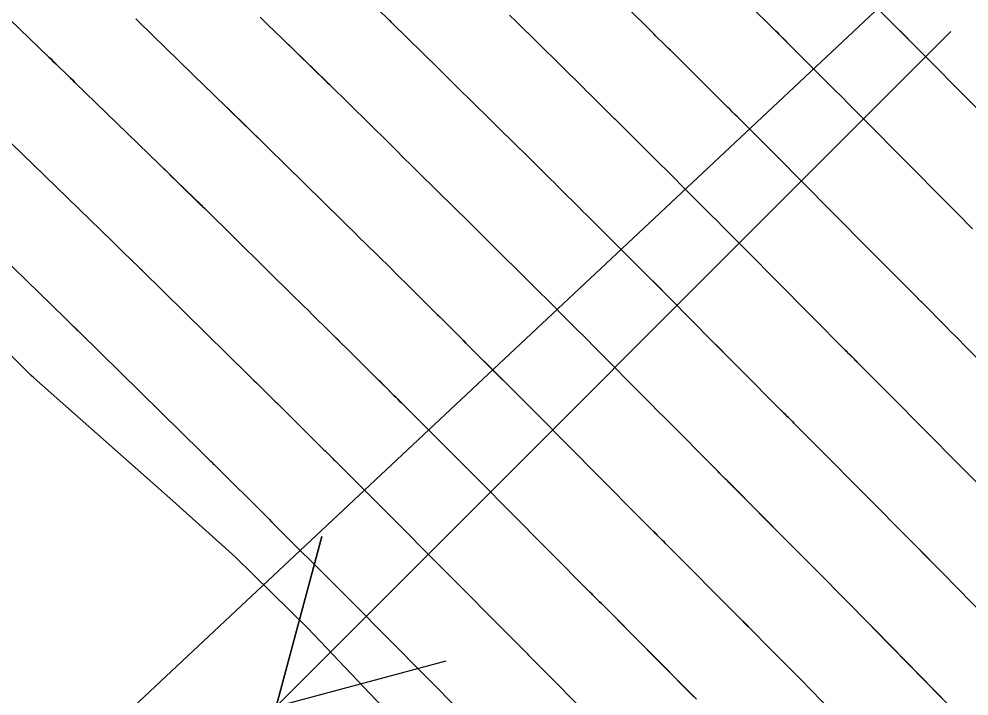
# Model space of a CAD drawing. Extents: x 954385 to 988206, y 1868364 to 1924553.
# Drawn here: x 955825.33 to 955857.75, y 1922846.26 to 1922869.35 of the extents above; entities that cross this region are included whole.
import ezdxf

# ---------------------------------------------------------------- set-up
doc = ezdxf.new("R2010")
doc.units = 0
for name, color, linetype in [('16', 7, 'Continuous'), ('24', 7, 'Continuous'), ('26', 7, 'Continuous'), ('6', 7, 'Continuous'), ('7', 7, 'Continuous')]:
    doc.layers.add(name, color=color, linetype=linetype)

msp = doc.modelspace()

# ---------------------------------------------------------------- linework, layer by layer
at = {"layer": '16'}
for points in [[(955839.219, 1922844.334), (955835.189, 1922848.571), (955832.722, 1922850.999), (955830.582, 1922852.915), (955825.835, 1922857.116), (955825.748, 1922857.192), (955821.335, 1922861.558), (955818.949, 1922863.547), (955816.452, 1922865.611), (955811.889, 1922869.627), (955811.723, 1922869.813), (955806.664, 1922873.666), (955804.473, 1922875.321), (955801.729, 1922877.638), (955797.296, 1922881.885), (955790.332, 1922889.072), (955783.384, 1922896.277), (955776.426, 1922903.471)], [(955842.424, 1922881.717), (955846.503, 1922877.749), (955846.579, 1922877.674), (955846.608, 1922877.646), (955846.881, 1922877.377), (955846.978, 1922877.282), (955847.076, 1922877.186), (955851.176, 1922873.149), (955851.219, 1922873.107), (955851.262, 1922873.064), (955851.39, 1922872.937), (955851.432, 1922872.895), (955853.257, 1922871.083), (955853.308, 1922871.033), (955853.358, 1922870.982), (955853.485, 1922870.856), (955853.56, 1922870.78), (955855.244, 1922869.098), (955855.533, 1922868.809), (955855.822, 1922868.52), (955856.11, 1922868.231), (955856.398, 1922867.941), (955859.651, 1922864.662)], [(955859.94, 1922855.866), (955857.578, 1922858.242), (955857.427, 1922858.394), (955857.275, 1922858.547), (955857.124, 1922858.699), (955856.972, 1922858.851), (955856.127, 1922859.701), (955856.095, 1922859.733), (955856.063, 1922859.765), (955856.032, 1922859.796), (955856, 1922859.828), (955855.809, 1922860.019), (955855.729, 1922860.099), (955855.694, 1922860.134), (955854.88, 1922860.953), (955854.741, 1922861.094), (955854.601, 1922861.234), (955854.462, 1922861.375), (955854.322, 1922861.515), (955851.964, 1922863.891), (955851.737, 1922864.121), (955851.509, 1922864.35), (955851.28, 1922864.578), (955851.052, 1922864.807), (955849.848, 1922866.01), (955849.764, 1922866.093), (955849.68, 1922866.177), (955849.596, 1922866.261), (955849.512, 1922866.345), (955849.176, 1922866.68), (955849.092, 1922866.764), (955849.008, 1922866.848), (955848.924, 1922866.932), (955848.84, 1922867.015), (955847.63, 1922868.216), (955847.56, 1922868.286), (955847.49, 1922868.355), (955847.42, 1922868.424), (955847.35, 1922868.494), (955847.07, 1922868.772), (955847, 1922868.841), (955846.93, 1922868.91), (955846.86, 1922868.98), (955846.79, 1922869.049), (955843.882, 1922871.911)], [(955836.031, 1922871.198), (955837.968, 1922869.313), (955838.025, 1922869.257), (955838.073, 1922869.211), (955839.638, 1922867.671), (955839.901, 1922867.413), (955840.164, 1922867.154), (955840.426, 1922866.896), (955840.689, 1922866.637), (955842.404, 1922864.949), (955842.523, 1922864.832), (955842.642, 1922864.714), (955842.76, 1922864.597), (955842.879, 1922864.479), (955843.354, 1922864.008), (955843.472, 1922863.89), (955843.591, 1922863.772), (955843.71, 1922863.655), (955843.828, 1922863.537), (955844.429, 1922862.941), (955844.568, 1922862.802), (955844.708, 1922862.663), (955844.847, 1922862.524), (955844.987, 1922862.385), (955845.564, 1922861.809), (955845.707, 1922861.666), (955845.85, 1922861.524), (955845.993, 1922861.381), (955846.135, 1922861.239), (955846.859, 1922860.516), (955847.027, 1922860.347), (955847.195, 1922860.179), (955847.363, 1922860.011), (955847.531, 1922859.842), (955848.993, 1922858.368), (955849.232, 1922858.128), (955849.47, 1922857.887), (955849.709, 1922857.647), (955849.948, 1922857.406), (955851.342, 1922856.003), (955851.381, 1922855.964), (955851.42, 1922855.925), (955851.538, 1922855.807), (955851.577, 1922855.768), (955851.678, 1922855.667), (955851.725, 1922855.62), (955851.772, 1922855.573), (955853.282, 1922854.055), (955853.542, 1922853.794), (955853.801, 1922853.534), (955854.06, 1922853.273), (955854.32, 1922853.012), (955855.644, 1922851.679), (955855.951, 1922851.37), (955856.257, 1922851.06), (955856.563, 1922850.749), (955856.868, 1922850.438), (955860.727, 1922846.493)], [(955857.871, 1922862.199), (955857.346, 1922862.727), (955857.256, 1922862.817), (955857.166, 1922862.908), (955857.077, 1922862.998), (955856.987, 1922863.089), (955854.181, 1922865.916), (955853.923, 1922866.176), (955853.665, 1922866.435), (955853.407, 1922866.694), (955853.148, 1922866.953), (955851.704, 1922868.395), (955851.595, 1922868.504), (955851.486, 1922868.613), (955851.267, 1922868.831), (955851.213, 1922868.886), (955851.158, 1922868.94), (955851.103, 1922868.995), (955851.048, 1922869.049), (955849.531, 1922870.556)], [(955825.007, 1922869.346), (955826.367, 1922868.036), (955826.44, 1922867.965), (955826.513, 1922867.895), (955826.586, 1922867.824), (955826.659, 1922867.754), (955826.951, 1922867.472), (955827.024, 1922867.402), (955827.097, 1922867.331), (955827.17, 1922867.261), (955827.243, 1922867.19), (955830.115, 1922864.399), (955830.262, 1922864.256), (955830.408, 1922864.113), (955830.555, 1922863.97), (955830.702, 1922863.828), (955831.568, 1922862.986), (955831.598, 1922862.956), (955831.671, 1922862.884), (955834.763, 1922859.843), (955834.908, 1922859.701), (955835.053, 1922859.559), (955835.197, 1922859.416), (955835.342, 1922859.274), (955835.92, 1922858.705), (955836.064, 1922858.562), (955836.209, 1922858.42), (955836.353, 1922858.277), (955836.497, 1922858.134), (955837.613, 1922857.027), (955837.742, 1922856.899), (955837.871, 1922856.771), (955838.129, 1922856.515), (955838.194, 1922856.451), (955838.258, 1922856.386), (955838.322, 1922856.322), (955838.387, 1922856.258), (955839.95, 1922854.698), (955840.027, 1922854.621), (955840.105, 1922854.543), (955840.182, 1922854.466), (955840.26, 1922854.388), (955840.57, 1922854.079), (955840.648, 1922854.001), (955840.725, 1922853.923), (955840.803, 1922853.846), (955840.88, 1922853.768), (955841.512, 1922853.131), (955841.643, 1922852.999), (955841.774, 1922852.867), (955841.905, 1922852.735), (955842.037, 1922852.602), (955844.813, 1922849.807), (955844.845, 1922849.775), (955844.876, 1922849.744), (955844.908, 1922849.712), (955844.94, 1922849.68), (955845.131, 1922849.489), (955845.207, 1922849.413), (955845.24, 1922849.38), (955848.308, 1922846.297), (955848.449, 1922846.155)], [(955829.316, 1922869.358), (955829.416, 1922869.261), (955831.71, 1922867.032), (955831.91, 1922866.837), (955832.111, 1922866.642), (955832.311, 1922866.447), (955832.512, 1922866.252), (955833.701, 1922865.095), (955833.728, 1922865.069), (955833.802, 1922864.997), (955833.805, 1922864.993), (955836.357, 1922862.483), (955836.557, 1922862.287), (955836.756, 1922862.09), (955836.956, 1922861.894), (955837.155, 1922861.697), (955838.017, 1922860.849), (955838.185, 1922860.684), (955838.353, 1922860.518), (955838.52, 1922860.352), (955838.688, 1922860.186), (955839.513, 1922859.368), (955839.602, 1922859.279), (955839.692, 1922859.19), (955839.781, 1922859.101), (955839.871, 1922859.012), (955840.229, 1922858.657), (955840.319, 1922858.568), (955840.408, 1922858.479), (955840.497, 1922858.39), (955840.587, 1922858.301), (955841.804, 1922857.085), (955841.912, 1922856.978), (955842.02, 1922856.87), (955842.128, 1922856.763), (955842.235, 1922856.655), (955842.667, 1922856.224), (955842.774, 1922856.116), (955842.882, 1922856.009), (955842.989, 1922855.901), (955843.097, 1922855.793), (955843.975, 1922854.907), (955844.157, 1922854.724), (955844.34, 1922854.54), (955844.522, 1922854.357), (955844.704, 1922854.173), (955846.989, 1922851.873), (955847.017, 1922851.845), (955847.045, 1922851.817), (955847.072, 1922851.789), (955847.1, 1922851.762), (955847.251, 1922851.61), (955847.297, 1922851.565), (955847.372, 1922851.49), (955847.417, 1922851.444), (955849.934, 1922848.915), (955850.131, 1922848.718), (955850.327, 1922848.521), (955850.523, 1922848.323), (955850.719, 1922848.126), (955851.504, 1922847.336), (955851.7, 1922847.139), (955851.895, 1922846.941), (955852.09, 1922846.743), (955852.285, 1922846.544), (955858.431, 1922840.261)], [(955859.579, 1922843.377), (955854.576, 1922848.491), (955854.327, 1922848.746), (955854.076, 1922849), (955853.825, 1922849.254), (955853.574, 1922849.508), (955852.567, 1922850.521), (955852.316, 1922850.774), (955852.064, 1922851.027), (955851.812, 1922851.28), (955851.56, 1922851.533), (955849.595, 1922853.508), (955849.556, 1922853.547), (955849.518, 1922853.586), (955849.402, 1922853.701), (955849.363, 1922853.74), (955849.26, 1922853.843), (955849.236, 1922853.867), (955849.213, 1922853.89), (955849.189, 1922853.914), (955849.166, 1922853.938), (955847.372, 1922855.744), (955847.138, 1922855.979), (955846.905, 1922856.214), (955846.672, 1922856.449), (955846.438, 1922856.684), (955845.314, 1922857.817), (955845.176, 1922857.956), (955845.039, 1922858.094), (955844.901, 1922858.232), (955844.763, 1922858.37), (955844.211, 1922858.921), (955844.073, 1922859.059), (955843.935, 1922859.197), (955843.797, 1922859.335), (955843.659, 1922859.473), (955842.787, 1922860.343), (955842.672, 1922860.457), (955842.558, 1922860.571), (955842.443, 1922860.685), (955842.329, 1922860.799), (955841.871, 1922861.254), (955841.756, 1922861.368), (955841.641, 1922861.481), (955841.527, 1922861.595), (955841.412, 1922861.709), (955840.783, 1922862.333), (955840.64, 1922862.474), (955840.497, 1922862.616), (955840.354, 1922862.758), (955840.21, 1922862.899), (955838.969, 1922864.121), (955838.715, 1922864.372), (955838.46, 1922864.622), (955838.205, 1922864.873), (955837.95, 1922865.124), (955835.939, 1922867.102), (955835.883, 1922867.157), (955835.835, 1922867.204), (955834.322, 1922868.676), (955834.067, 1922868.923), (955833.813, 1922869.17), (955833.559, 1922869.417)], [(955858.077, 1922853.485), (955857.714, 1922853.85), (955855.949, 1922855.627), (955855.744, 1922855.833), (955855.538, 1922856.04), (955855.333, 1922856.247), (955855.127, 1922856.453), (955853.95, 1922857.637), (955853.894, 1922857.692), (955853.839, 1922857.747), (955853.689, 1922857.898), (955853.642, 1922857.944), (955853.564, 1922858.022), (955853.534, 1922858.053), (955853.518, 1922858.068), (955852.414, 1922859.18), (955852.225, 1922859.37), (955852.036, 1922859.561), (955851.847, 1922859.751), (955851.658, 1922859.942), (955849.747, 1922861.867), (955849.55, 1922862.066), (955849.352, 1922862.264), (955849.154, 1922862.463), (955848.955, 1922862.661), (955847.992, 1922863.624), (955847.878, 1922863.737), (955847.765, 1922863.851), (955847.652, 1922863.964), (955847.538, 1922864.077), (955847.085, 1922864.529), (955846.971, 1922864.642), (955846.858, 1922864.756), (955846.744, 1922864.868), (955846.631, 1922864.981), (955845.729, 1922865.876), (955845.635, 1922865.97), (955845.541, 1922866.064), (955845.446, 1922866.157), (955845.352, 1922866.251), (955844.975, 1922866.625), (955844.88, 1922866.719), (955844.786, 1922866.812), (955844.691, 1922866.906), (955844.597, 1922866.999), (955842.286, 1922869.274), (955842.077, 1922869.48)], [(955825.07, 1922865.119), (955828.519, 1922861.766), (955828.613, 1922861.676), (955828.706, 1922861.585), (955828.799, 1922861.494), (955828.892, 1922861.404), (955829.434, 1922860.876), (955829.469, 1922860.843), (955829.538, 1922860.775), (955833.17, 1922857.203), (955833.259, 1922857.115), (955833.349, 1922857.027), (955833.438, 1922856.939), (955833.528, 1922856.851), (955833.886, 1922856.498), (955833.975, 1922856.41), (955834.064, 1922856.322), (955834.154, 1922856.234), (955834.243, 1922856.145), (955835.714, 1922854.686), (955835.793, 1922854.608), (955835.872, 1922854.529), (955836.029, 1922854.373), (955836.069, 1922854.333), (955836.108, 1922854.294), (955836.148, 1922854.255), (955836.187, 1922854.216), (955838.095, 1922852.311), (955838.19, 1922852.217), (955838.285, 1922852.122), (955838.474, 1922851.933), (955838.521, 1922851.886), (955838.569, 1922851.838), (955838.616, 1922851.791), (955838.663, 1922851.743), (955839.049, 1922851.354), (955839.129, 1922851.274), (955839.209, 1922851.193), (955839.289, 1922851.112), (955839.369, 1922851.032), (955842.637, 1922847.742), (955842.673, 1922847.706), (955842.708, 1922847.67), (955842.744, 1922847.634), (955842.78, 1922847.598), (955842.995, 1922847.383), (955843.049, 1922847.33), (955843.062, 1922847.316), (955846.682, 1922843.679)], [(955822.897, 1922863.047), (955826.924, 1922859.133), (955827.003, 1922859.056), (955827.083, 1922858.98), (955827.301, 1922858.767), (955827.339, 1922858.73), (955827.404, 1922858.667), (955831.576, 1922854.562), (955831.679, 1922854.461), (955831.851, 1922854.292), (955831.886, 1922854.258), (955831.92, 1922854.224), (955831.954, 1922854.19), (955831.989, 1922854.156), (955833.814, 1922852.345), (955833.872, 1922852.288), (955833.944, 1922852.216), (955833.987, 1922852.173), (955836.241, 1922849.924), (955836.309, 1922849.856), (955836.378, 1922849.787), (955836.412, 1922849.753), (955836.446, 1922849.719), (955836.615, 1922849.549), (955836.702, 1922849.461), (955840.461, 1922845.677)]]:
    msp.add_lwpolyline(points, dxfattribs=at)
at = {"layer": '24'}
msp.add_lwpolyline([(955839.219, 1922844.334), (955835.189, 1922848.571), (955832.722, 1922850.999), (955830.582, 1922852.915), (955825.835, 1922857.116), (955825.748, 1922857.192), (955821.335, 1922861.558), (955818.949, 1922863.547), (955816.452, 1922865.611), (955811.889, 1922869.627), (955811.723, 1922869.813), (955806.664, 1922873.666), (955804.473, 1922875.321), (955801.729, 1922877.638), (955797.296, 1922881.885), (955790.332, 1922889.072), (955783.384, 1922896.277), (955776.426, 1922903.471)], dxfattribs=at)
at = {"layer": '26'}
for points in [[(955907.131, 1922918.928), (955752.999, 1922774.431), (955754.738, 1922780.174), (955752.999, 1922774.431), (955758.842, 1922775.796)], [(955857.131, 1922868.928), (955834.112, 1922845.906), (955835.665, 1922851.701), (955834.112, 1922845.906), (955839.908, 1922847.459)]]:
    msp.add_lwpolyline(points, dxfattribs=at)
at = {"layer": '6'}
for points in [[(955858.076, 1922853.484), (955857.714, 1922853.85), (955855.949, 1922855.626), (955855.743, 1922855.833), (955855.538, 1922856.04), (955855.333, 1922856.246), (955855.127, 1922856.453), (955853.95, 1922857.637), (955853.923, 1922857.665), (955853.895, 1922857.692), (955853.867, 1922857.72), (955853.84, 1922857.748), (955853.704, 1922857.882), (955853.673, 1922857.913), (955853.642, 1922857.944), (955853.58, 1922858.006), (955853.548, 1922858.037), (955853.517, 1922858.068), (955852.414, 1922859.18), (955852.224, 1922859.37), (955852.035, 1922859.561), (955851.846, 1922859.752), (955851.657, 1922859.942), (955849.748, 1922861.867), (955849.55, 1922862.066), (955849.352, 1922862.265), (955849.154, 1922862.463), (955848.956, 1922862.662), (955847.992, 1922863.624), (955847.878, 1922863.738), (955847.765, 1922863.851), (955847.652, 1922863.964), (955847.538, 1922864.077), (955847.085, 1922864.53), (955846.971, 1922864.643), (955846.858, 1922864.756), (955846.744, 1922864.869), (955846.631, 1922864.981), (955845.729, 1922865.876), (955845.54, 1922866.063), (955845.352, 1922866.251), (955844.974, 1922866.625), (955844.88, 1922866.719), (955844.786, 1922866.812), (955844.691, 1922866.905), (955844.596, 1922866.999), (955842.286, 1922869.274), (955842.077, 1922869.48)], [(955825.07, 1922865.119), (955828.519, 1922861.765), (955828.705, 1922861.584), (955828.892, 1922861.403), (955829.434, 1922860.876), (955829.468, 1922860.842), (955829.52, 1922860.792), (955829.537, 1922860.775), (955833.17, 1922857.203), (955833.259, 1922857.115), (955833.349, 1922857.027), (955833.438, 1922856.939), (955833.528, 1922856.851), (955833.885, 1922856.498), (955833.975, 1922856.41), (955834.064, 1922856.322), (955834.153, 1922856.234), (955834.243, 1922856.145), (955835.714, 1922854.686), (955835.871, 1922854.529), (955836.029, 1922854.373), (955836.069, 1922854.333), (955836.108, 1922854.294), (955836.148, 1922854.255), (955836.187, 1922854.216), (955838.095, 1922852.312), (955838.19, 1922852.217), (955838.285, 1922852.122), (955838.474, 1922851.933), (955838.521, 1922851.886), (955838.569, 1922851.839), (955838.616, 1922851.791), (955838.663, 1922851.744), (955839.049, 1922851.355), (955839.129, 1922851.274), (955839.209, 1922851.193), (955839.289, 1922851.113), (955839.369, 1922851.032), (955842.636, 1922847.742), (955842.672, 1922847.706), (955842.708, 1922847.67), (955842.744, 1922847.634), (955842.78, 1922847.599), (955842.983, 1922847.397), (955843.01, 1922847.371), (955843.05, 1922847.33), (955843.064, 1922847.317), (955846.681, 1922843.677)]]:
    msp.add_lwpolyline(points, dxfattribs=at)
at = {"layer": '7'}
for points in [[(955859.939, 1922855.865), (955857.578, 1922858.242), (955857.427, 1922858.394), (955857.275, 1922858.546), (955857.124, 1922858.699), (955856.972, 1922858.851), (955856.127, 1922859.701), (955856.096, 1922859.733), (955856.064, 1922859.765), (955856.032, 1922859.797), (955856, 1922859.828), (955855.832, 1922859.997), (955855.797, 1922860.031), (955855.74, 1922860.088), (955855.717, 1922860.111), (955855.694, 1922860.134), (955854.88, 1922860.954), (955854.74, 1922861.094), (955854.601, 1922861.234), (955854.461, 1922861.375), (955854.322, 1922861.516), (955851.965, 1922863.892), (955851.737, 1922864.121), (955851.509, 1922864.35), (955851.281, 1922864.579), (955851.052, 1922864.807), (955849.848, 1922866.01), (955849.764, 1922866.094), (955849.68, 1922866.177), (955849.596, 1922866.261), (955849.512, 1922866.345), (955849.176, 1922866.68), (955849.092, 1922866.764), (955849.008, 1922866.848), (955848.924, 1922866.932), (955848.84, 1922867.015), (955847.63, 1922868.216), (955847.49, 1922868.355), (955847.35, 1922868.493), (955847.07, 1922868.771), (955847, 1922868.841), (955846.93, 1922868.91), (955846.86, 1922868.979), (955846.79, 1922869.049), (955843.882, 1922871.911)], [(955860.726, 1922846.492), (955856.867, 1922850.437), (955856.562, 1922850.748), (955856.257, 1922851.059), (955855.95, 1922851.369), (955855.644, 1922851.678), (955854.319, 1922853.011), (955854.06, 1922853.272), (955853.801, 1922853.533), (955853.541, 1922853.794), (955853.282, 1922854.055), (955851.773, 1922855.573), (955851.749, 1922855.596), (955851.726, 1922855.62), (955851.702, 1922855.643), (955851.679, 1922855.667), (955851.577, 1922855.768), (955851.538, 1922855.808), (955851.498, 1922855.847), (955851.42, 1922855.925), (955851.4, 1922855.944), (955851.38, 1922855.964), (955851.361, 1922855.984), (955851.341, 1922856.003), (955849.948, 1922857.407), (955849.709, 1922857.647), (955849.47, 1922857.887), (955849.231, 1922858.128), (955848.993, 1922858.369), (955847.531, 1922859.842), (955847.363, 1922860.011), (955847.196, 1922860.18), (955847.028, 1922860.348), (955846.859, 1922860.516), (955846.135, 1922861.239), (955845.993, 1922861.382), (955845.85, 1922861.524), (955845.707, 1922861.666), (955845.565, 1922861.809), (955844.987, 1922862.386), (955844.847, 1922862.524), (955844.708, 1922862.663), (955844.568, 1922862.802), (955844.429, 1922862.941), (955843.828, 1922863.537), (955843.71, 1922863.655), (955843.591, 1922863.772), (955843.472, 1922863.89), (955843.354, 1922864.008), (955842.879, 1922864.479), (955842.76, 1922864.596), (955842.641, 1922864.714), (955842.522, 1922864.831), (955842.403, 1922864.949), (955840.689, 1922866.637), (955840.426, 1922866.895), (955840.164, 1922867.154), (955839.901, 1922867.412), (955839.638, 1922867.671), (955838.073, 1922869.21), (955838.05, 1922869.233), (955838.021, 1922869.262), (955838.007, 1922869.276), (955837.968, 1922869.313), (955836.031, 1922871.197)], [(955849.531, 1922870.555), (955851.048, 1922869.049), (955851.103, 1922868.995), (955851.158, 1922868.94), (955851.213, 1922868.886), (955851.267, 1922868.831), (955851.54, 1922868.559), (955851.65, 1922868.45), (955851.704, 1922868.395), (955853.149, 1922866.953), (955853.407, 1922866.694), (955853.666, 1922866.435), (955853.924, 1922866.176), (955854.182, 1922865.916), (955856.986, 1922863.089), (955857.076, 1922862.998), (955857.166, 1922862.908), (955857.256, 1922862.817), (955857.346, 1922862.727), (955857.87, 1922862.199)], [(955859.651, 1922864.662), (955856.399, 1922867.941), (955856.111, 1922868.231), (955855.822, 1922868.521), (955855.534, 1922868.81), (955855.245, 1922869.099), (955853.561, 1922870.781)], [(955848.448, 1922846.154), (955848.308, 1922846.296), (955845.241, 1922849.381), (955845.208, 1922849.414), (955845.143, 1922849.479), (955845.11, 1922849.512), (955844.94, 1922849.68), (955844.908, 1922849.712), (955844.876, 1922849.744), (955844.844, 1922849.776), (955844.812, 1922849.807), (955842.036, 1922852.603), (955841.905, 1922852.735), (955841.774, 1922852.867), (955841.643, 1922852.999), (955841.512, 1922853.131), (955840.88, 1922853.768), (955840.803, 1922853.846), (955840.725, 1922853.924), (955840.648, 1922854.001), (955840.57, 1922854.079), (955840.26, 1922854.389), (955840.105, 1922854.544), (955839.95, 1922854.699), (955838.387, 1922856.258), (955838.322, 1922856.322), (955838.258, 1922856.387), (955838.194, 1922856.451), (955838.129, 1922856.515), (955837.807, 1922856.835), (955837.678, 1922856.963), (955837.613, 1922857.027), (955836.497, 1922858.134), (955836.353, 1922858.277), (955836.208, 1922858.42), (955836.064, 1922858.562), (955835.92, 1922858.705), (955835.342, 1922859.274), (955835.197, 1922859.416), (955835.053, 1922859.558), (955834.908, 1922859.701), (955834.763, 1922859.843), (955831.671, 1922862.884), (955831.644, 1922862.91), (955831.639, 1922862.916), (955831.575, 1922862.978), (955831.567, 1922862.985), (955830.702, 1922863.827), (955830.408, 1922864.113), (955830.114, 1922864.398), (955827.243, 1922867.19), (955827.17, 1922867.261), (955827.097, 1922867.331), (955827.024, 1922867.402), (955826.951, 1922867.472), (955826.659, 1922867.754), (955826.586, 1922867.824), (955826.513, 1922867.895), (955826.44, 1922867.965), (955826.367, 1922868.035), (955825.006, 1922869.345)], [(955858.43, 1922840.26), (955852.284, 1922846.543), (955852.089, 1922846.742), (955851.894, 1922846.94), (955851.699, 1922847.138), (955851.503, 1922847.335), (955850.718, 1922848.125), (955850.522, 1922848.322), (955850.326, 1922848.52), (955850.13, 1922848.717), (955849.934, 1922848.914), (955847.418, 1922851.445), (955847.388, 1922851.475), (955847.358, 1922851.505), (955847.282, 1922851.581), (955847.252, 1922851.611), (955847.237, 1922851.626), (955847.1, 1922851.762), (955847.072, 1922851.789), (955847.044, 1922851.817), (955847.016, 1922851.845), (955846.989, 1922851.873), (955844.704, 1922854.173), (955844.522, 1922854.357), (955844.339, 1922854.54), (955844.157, 1922854.724), (955843.975, 1922854.908), (955843.097, 1922855.793), (955842.99, 1922855.901), (955842.882, 1922856.009), (955842.774, 1922856.117), (955842.667, 1922856.225), (955842.236, 1922856.655), (955842.128, 1922856.763), (955842.02, 1922856.87), (955841.912, 1922856.978), (955841.804, 1922857.086), (955840.587, 1922858.301), (955840.497, 1922858.39), (955840.408, 1922858.479), (955840.319, 1922858.568), (955840.229, 1922858.657), (955839.871, 1922859.012), (955839.692, 1922859.19), (955839.513, 1922859.368), (955838.688, 1922860.186), (955838.52, 1922860.352), (955838.353, 1922860.518), (955838.185, 1922860.683), (955838.017, 1922860.849), (955837.155, 1922861.697), (955836.956, 1922861.894), (955836.756, 1922862.09), (955836.557, 1922862.287), (955836.357, 1922862.483), (955833.805, 1922864.992), (955833.79, 1922865.007), (955833.768, 1922865.029), (955833.761, 1922865.036), (955833.701, 1922865.094), (955832.511, 1922866.251), (955832.311, 1922866.446), (955832.11, 1922866.641), (955831.91, 1922866.836), (955831.709, 1922867.031), (955829.416, 1922869.261), (955829.316, 1922869.358)], [(955859.578, 1922843.376), (955854.576, 1922848.49), (955854.326, 1922848.745), (955854.075, 1922848.999), (955853.824, 1922849.253), (955853.573, 1922849.507), (955852.567, 1922850.52), (955852.315, 1922850.773), (955852.063, 1922851.026), (955851.812, 1922851.279), (955851.56, 1922851.533), (955849.596, 1922853.509), (955849.557, 1922853.547), (955849.518, 1922853.586), (955849.441, 1922853.663), (955849.402, 1922853.702), (955849.364, 1922853.74), (955849.26, 1922853.843), (955849.236, 1922853.867), (955849.212, 1922853.891), (955849.188, 1922853.914), (955849.165, 1922853.938), (955847.371, 1922855.744), (955847.138, 1922855.979), (955846.905, 1922856.214), (955846.671, 1922856.449), (955846.438, 1922856.684), (955845.314, 1922857.818), (955845.176, 1922857.956), (955845.039, 1922858.094), (955844.901, 1922858.232), (955844.763, 1922858.37), (955844.211, 1922858.922), (955844.073, 1922859.059), (955843.935, 1922859.197), (955843.797, 1922859.335), (955843.659, 1922859.473), (955842.787, 1922860.343), (955842.672, 1922860.457), (955842.558, 1922860.571), (955842.443, 1922860.685), (955842.329, 1922860.799), (955841.871, 1922861.254), (955841.756, 1922861.367), (955841.641, 1922861.481), (955841.527, 1922861.595), (955841.412, 1922861.709), (955840.783, 1922862.332), (955840.64, 1922862.474), (955840.497, 1922862.616), (955840.354, 1922862.757), (955840.21, 1922862.899), (955838.969, 1922864.121), (955838.715, 1922864.371), (955838.46, 1922864.622), (955838.205, 1922864.873), (955837.95, 1922865.123), (955835.939, 1922867.101), (955835.92, 1922867.12), (955835.897, 1922867.143), (955835.883, 1922867.157), (955835.835, 1922867.203), (955834.321, 1922868.675), (955834.067, 1922868.922), (955833.813, 1922869.17), (955833.559, 1922869.417)], [(955822.897, 1922863.047), (955826.924, 1922859.132), (955827.082, 1922858.979), (955827.31, 1922858.757), (955827.338, 1922858.729), (955827.397, 1922858.672), (955827.403, 1922858.666), (955831.576, 1922854.562), (955831.645, 1922854.495), (955831.714, 1922854.427), (955831.851, 1922854.292), (955831.886, 1922854.258), (955831.92, 1922854.224), (955831.954, 1922854.19), (955831.989, 1922854.156), (955833.814, 1922852.345), (955833.929, 1922852.231), (955833.973, 1922852.188), (955833.987, 1922852.173), (955836.241, 1922849.924), (955836.309, 1922849.856), (955836.378, 1922849.788), (955836.412, 1922849.753), (955836.446, 1922849.719), (955836.615, 1922849.549), (955836.701, 1922849.462), (955840.46, 1922845.677)]]:
    msp.add_lwpolyline(points, dxfattribs=at)

doc.saveas('drawing.dxf')
